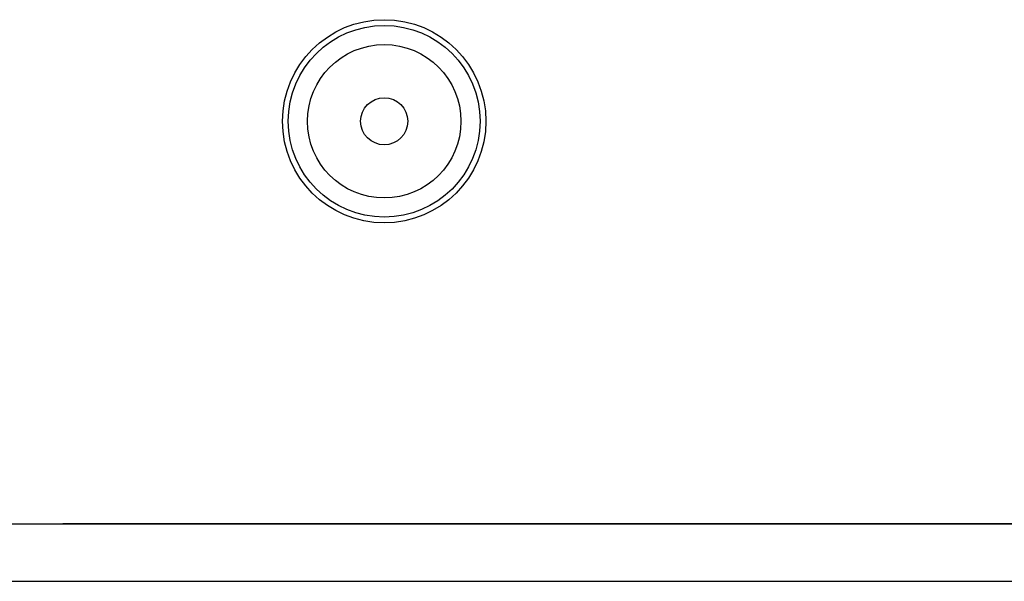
# Model space of a CAD drawing. Extents: x 1107 to 4046, y 937 to 3355.
# Tile 747 of 861: x 3027 to 3078, y 1689 to 1719. Entities that reach past the tile are written whole.
import ezdxf

# ---------------------------------------------------------------- set-up
doc = ezdxf.new("R2010")
doc.units = 0
doc.layers.add('KF_VIDA_L___C_LEFT', color=7, linetype='CONTINUOUS')

# ---------------------------------------------------------------- blocks, each defined once
blk = doc.blocks.new('KF_VIDA_L___C_LEFT')
at = {"layer": 'KF_VIDA_L___C_LEFT'}
for p, q in [((53.5, 3), (311.5, 3)), ((311.5, 3), (139.5, 3)), ((53.5, 0), (311.5, 0))]:
    blk.add_line(p, q, dxfattribs=at)
for radius in [5.3, 5, 4, 1.2295]:
    blk.add_circle((156.25, 24), radius, dxfattribs=at)

msp = doc.modelspace()

# ---------------------------------------------------------------- block references
at = {"layer": 'KF_VIDA_L___C_LEFT'}
msp.add_blockref('KF_VIDA_L___C_LEFT', (2889.304, 1689.213), dxfattribs=at)

doc.saveas('drawing.dxf')
